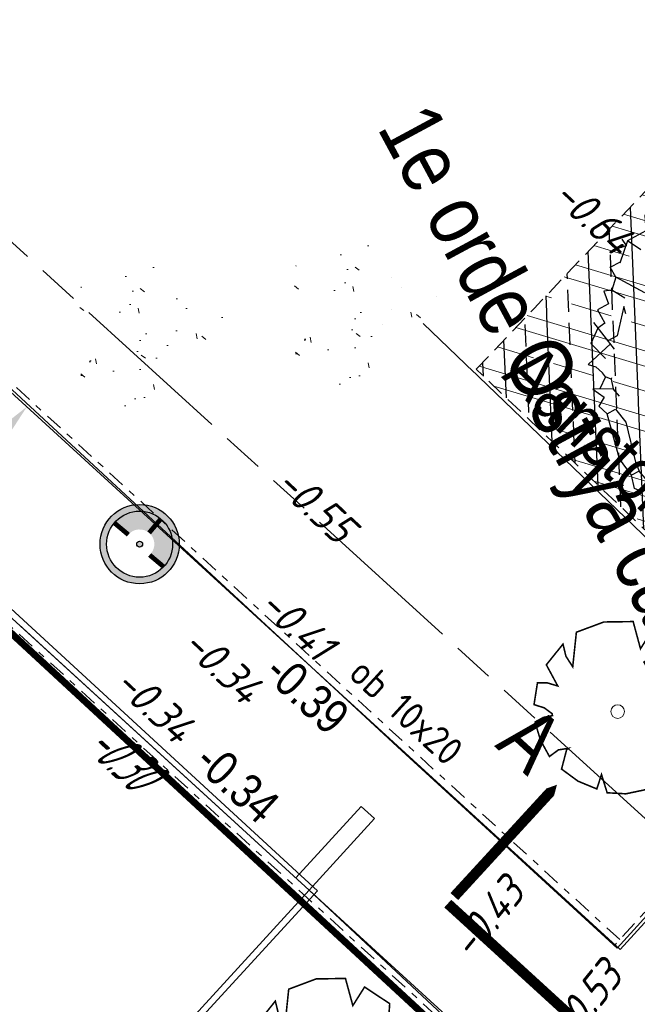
# Model space of a CAD drawing. Header units: metres. Extents: x 111546 to 149831, y 498798 to 507863.
# Tile 995 of 1056: x 111931 to 111940, y 501933 to 501947. Entities that reach past the tile are written whole.
import ezdxf
from ezdxf import colors
from ezdxf.entities.mleader import LeaderData, LeaderLine
from ezdxf.enums import TextEntityAlignment as Align
from ezdxf.math import Vec2, Vec3

# ---------------------------------------------------------------- set-up
doc = ezdxf.new("R2010")
doc.units = ezdxf.units.M
for name, pattern in [('ACAD_ISO09W100', [45, 24, -3, 6, -3, 6, -3]), ('CENTER', [50.8, 31.75, -6.35, 6.35, -6.35]), ('DASHDOT', [25.4, 12.7, -6.35, 0, -6.35]), ('DASHED', [19.05, 12.7, -6.35])]:
    doc.linetypes.add(name, pattern=pattern)
for name, color, linetype in [('0-bs-hoogte dorpel', 130, 'Continuous'), ('0-dwarsprofiel locatie', 5, 'CENTER'), ('0-hoogte mv-bestaand', 253, 'Continuous'), ('0-hoogte mv-nieuw', 2, 'Continuous'), ('0-werkgrens', 210, 'FENCELINE1'), ('1-ontgraven teelaarde tbv grondverbetering bomen', 153, 'Continuous'), ('2-bs-Streng gemengd', 252, 'ACAD_ISO09W100'), ('2-nw-tekst riool', 7, 'Continuous'), ('3-vw-band-ob 6x20', 30, 'Continuous'), ('3-vw-HV-304010-Opbreken tegels-opp', 150, 'AI-KADASTRAAL'), ('4-nw-boom tekst', 7, 'Continuous'), ('6-OVL-nw-lichtmast D+E', 150, 'Continuous'), ('6-OVL-nw-lichtmast nr', 2, 'Continuous'), ('B01_HOOFDGEBOUW', 1, 'Continuous'), ('Q26_BOOM', 252, 'Continuous'), ('V03_KNTTEGELPAD', 252, 'Continuous')]:
    doc.layers.add(name, color=color, linetype=linetype)
for name, color, linetype, lineweight in [('0-kadastrale percelen', 253, 'AI-KADASTRAAL', 9), ('3-nw-band-ob 10x20', 7, 'Continuous', 13), ('3-nw-band-ob 10x20-achterkant', 7, 'DASHDOT', 13), ('3-nw-maatvoering', 181, 'Continuous', 15), ('3-nw-text-20-herinrichting', 7, 'Continuous', 15), ('4-nw materiaalscheiding-groen', 210, 'DASHED', 13), ('4-nw-boom 1e grootte', 7, 'Continuous', 35), ('4-nw-gazon', 7, 'Continuous', 5), ('4-nw-grondverbetering moerige grond', 94, 'Continuous', 15)]:
    doc.layers.add(name, color=color, linetype=linetype, lineweight=lineweight)
doc.styles.get("Standard").update_dxf_attribs({"font": 'isocp-ie.shx'})
doc.styles.add('veysel', font='isocp-ie.shx', dxfattribs={"height": 0.1})
doc.styles.add('Zaanstad', font='ARIALN.TTF')
doc.styles.add('Zaanstad 1-200 2.0mm', font='ARIALN.TTF', dxfattribs={"height": 0.4})
doc.styles.add('Zaanstad 1-200 2.5mm', font='ARIALN.TTF', dxfattribs={"height": 0.5})
doc.styles.add('Zaanstad 1-500 2.5mm', font='ARIALN.TTF', dxfattribs={"height": 1.25})
doc.linetypes.add('AI-KADASTRAAL', pattern='A,5.5,-2,["K",Standard,S=1.8,R=0,X=0,Y=-0.9],-2,5.5,-2,[5,NLCS.SHX,S=0.75,R=0,X=0,Y=0],-2', length=19)
doc.linetypes.add('FENCELINE1', pattern='A,6.35,-2.54,[133,ltypeshp.shx,S=2.54,R=0,X=-2.54,Y=0],-2.54,25.4', length=36.83)
doc.dimstyles.new('1-250', dxfattribs={"dimscale": 0.25, "dimtxt": 2, "dimasz": 2, "dimexe": 1, "dimexo": 1, "dimgap": 0.5, "dimtad": 1, "dimzin": 0, "dimdsep": 46, "dimtxsty": 'Zaanstad', "dimcen": 0, "dimclrd": 256, "dimclre": 256, "dimclrt": 256, "dimadec": 0, "dimazin": 0, "dimtfac": 1, "dimtofl": 0, "dimtmove": 0, "dimatfit": 3, "dimfxl": 1, "dimtfill": 1, "dimtolj": 1, "dimtzin": 0, "dimlwd": -1, "dimlwe": -1, "dimarcsym": 0})

# ---------------------------------------------------------------- blocks, each defined once
blk = doc.blocks.new('Q26')
at = {"linetype": 'Continuous', "lineweight": 20, "const_width": 0.0225}
blk.add_lwpolyline([(0.757, 0.516), (1.237, 0.371), (1.308, -0.046), (1.235, -0.463), (0.83, -0.494), (1.061, -0.711), (0.757, -1.022), (0.565, -0.971), (0.395, -0.867), (0.404, -1.032), (0.49, -1.198), (0.163, -1.271), (-0.015, -1.136), (-0.097, -0.929), (-0.141, -1.084), (-0.112, -1.255), (-0.489, -1.131), (-0.532, -0.774), (-0.668, -0.854), (-0.707, -0.996), (-0.927, -0.766), (-1.083, -0.479), (-0.894, -0.246), (-1.181, -0.203), (-1.187, 0.104), (-1.122, 0.367), (-0.847, 0.398), (-1.04, 0.503), (-0.879, 0.749), (-0.663, 0.95), (-0.402, 0.826), (-0.388, 0.795), (-0.382, 0.942), (-0.452, 1.088), (-0.194, 1.172), (0.076, 1.199), (0.118, 1.07), (0.119, 0.935), (0.148, 0.935), (0.252, 1.031), (0.325, 1.167), (0.626, 1.059), (0.6, 0.925), (0.525, 0.78), (0.856, 0.885), (1.105, 0.593), (0.924, 0.584)], close=True, dxfattribs=at)
at = {"linetype": 'Continuous', "lineweight": 20}
blk.add_circle((0.001, -0.001), 0.0983, dxfattribs=at)
blk = doc.blocks.new('*D355')
at = {"layer": '3-nw-maatvoering', "ltscale": 0.01, "transparency": 16777216}
blk.add_line((111929.721, 501940.101), (111930.664, 501941.133), dxfattribs=at)
for points in [[(111930.603, 501941.19), (111930.726, 501941.077), (111931.002, 501941.502)], [(111929.659, 501940.157), (111929.782, 501940.045), (111929.383, 501939.732)]]:
    blk.add_solid(points, dxfattribs=at)
at = {"layer": 'Defpoints', "color": 0, "ltscale": 0.01, "transparency": 16777216}
for p in [(111931.002, 501941.502), (111931.002, 501941.502), (111929.383, 501939.732)]:
    blk.add_point(p, dxfattribs=at)
at = {"layer": '3-nw-maatvoering', "ltscale": 0.01, "transparency": 16777216, "insert": (111929.912, 501940.874), "char_height": 0.5, "attachment_point": 5, "rotation": 47.5713, "style": 'Zaanstad', "bg_fill": 3, "box_fill_scale": 1.1, "bg_fill_color": 9, "bg_fill_true_color": 13158600, "bg_fill_transparency": 0}
blk.add_mtext('\\A1;2.40', dxfattribs=at)
blk = doc.blocks.new('6-OVL-LM 3.5m fietspad')
at = {"linetype": 'ByBlock', "lineweight": -2}
h = blk.add_hatch(color=0, dxfattribs=at)
h.paths.add_polyline_path([(0, 0.42, 1), (0, -0.42, 1)])
h.paths.add_polyline_path([(0, -0.35, -1), (0, 0.35, -1)], flags=16)
h.paths.add_polyline_path([(0, -0.032, -1), (0, 0.032, -1)], flags=0)
h = blk.add_hatch(color=0, dxfattribs=at)
h.dxf.hatch_style = 1
h.paths.add_polyline_path([(0, 0.156, -0.031603), (0.02, 0.155), (0.02, 0.349, 0.014031), (0, 0.35, 0.414214), (-0.35, 0), (-0.156, 0, -0.414214)])
h.paths.add_polyline_path([(0, -0.35), (0, -0.156, -0.414214), (-0.156, 0), (-0.35, 0, 0.414214)])
at = {"color": 0, "linetype": 'ByBlock', "lineweight": -2, "const_width": 0.05}
for points in [[(0.02, 0.349), (0.02, 0.155)], [(-0.156, 0), (-0.35, 0)], [(0, -0.156), (0, -0.35)]]:
    blk.add_lwpolyline(points, dxfattribs=at)
at = {"color": 0, "linetype": 'ByBlock', "lineweight": -2}
for radius in [0.42, 0.35, 0.0315]:
    blk.add_circle((0, 0), radius, dxfattribs=at)
at = {"ltscale": 2.5, "style": 'Zaanstad 1-200 2.0mm', "flags": 1}
blk.add_attdef('STRAAT', (1.192, -1.016), '', height=0.4, dxfattribs=at)
at = {"layer": '6-OVL-nw-lichtmast nr', "ltscale": 0.05, "style": 'Zaanstad'}
blk.add_attdef('MAST', (1.228, 0.306), '', height=0.4, dxfattribs=at)
blk = doc.blocks.new('4-boom 1e grootte')
at = {"lineweight": 30}
for p, q in [((-0.69, 2.85), (-1.129, 2.685)), ((-0.141, 2.96), (-0.69, 2.85)), ((-0.141, 2.96), (-0.141, 2.791)), ((-0.141, 2.791), (-0.082, 2.854)), ((-0.082, 2.854), (0.229, 2.932)), ((0.229, 2.932), (0.476, 2.932)), ((0.476, 2.932), (0.462, 2.786)), ((0.462, 2.786), (0.543, 2.812)), ((0.543, 2.812), (0.654, 2.836)), ((0.654, 2.836), (0.929, 2.795)), ((0.984, 2.726), (0.874, 2.685)), ((0.929, 2.795), (0.984, 2.726)), ((0.984, 2.726), (0.97, 2.63)), ((0.984, 2.726), (1.121, 2.713)), ((1.061, 2.816), (1.101, 2.616)), ((-1.376, 2.685), (-1.623, 2.424)), ((-1.129, 2.685), (-1.376, 2.685)), ((1.101, 2.616), (1.459, 2.587)), ((1.34, 2.671), (1.862, 2.301)), ((-1.788, 2.424), (-2.474, 1.725)), ((-1.623, 2.424), (-1.788, 2.424)), ((-1.623, 2.424), (-1.582, 2.315)), ((1.862, 2.301), (1.944, 2.109)), ((1.944, 2.109), (1.944, 2.136)), ((1.944, 2.136), (1.944, 2.109)), ((1.944, 2.136), (2.232, 2.081)), ((2.232, 2.081), (2.027, 1.903)), ((2.027, 1.903), (2.054, 1.738)), ((-2.474, 1.725), (-2.063, 1.681)), ((2.054, 1.738), (2.15, 1.642)), ((2.342, 1.834), (2.37, 1.697)), ((-2.063, 1.681), (-2.694, 1.505)), ((2.15, 1.642), (2.37, 1.697)), ((2.37, 1.697), (2.575, 1.574)), ((2.575, 1.574), (2.644, 1.368)), ((-2.584, 1.437), (-2.749, 1.258)), ((-2.694, 1.505), (-2.502, 1.382)), ((-2.584, 1.437), (-2.543, 1.244)), ((2.644, 1.368), (2.507, 1.183)), ((-2.749, 1.258), (-2.858, 0.997)), ((2.507, 1.183), (2.822, 1.203)), ((2.822, 1.203), (2.822, 0.709)), ((-2.858, 0.997), (-2.927, 0.984)), ((-2.927, 0.984), (-2.955, 0.851)), ((-2.872, 0.75), (-3.05, 0.449)), ((-2.955, 0.851), (-3.009, 0.764)), ((-3.009, 0.764), (-2.872, 0.75)), ((-2.474, 0.75), (-2.872, 0.75)), ((2.822, 0.709), (2.905, 0.723)), ((2.905, 0.723), (3.028, 0.064)), ((-3.05, 0.449), (-2.9, 0.339)), ((-2.9, 0.339), (-3.078, 0.16)), ((-2.9, 0.339), (-2.831, 0.188)), ((-3.078, 0.16), (-2.996, -0.238)), ((-2.831, 0.188), (-3.045, 0.001)), ((2.809, 0.092), (2.781, -0.196)), ((3.028, 0.064), (2.809, 0.092)), ((-3.147, -0.032), (-2.913, -0.032)), ((-2.996, -0.238), (-2.79, -0.635)), ((2.781, -0.196), (2.96, -0.196)), ((2.96, -0.196), (2.96, -0.786)), ((-2.721, -0.498), (-2.804, -0.608)), ((-2.68, -0.498), (-2.721, -0.498)), ((-2.941, -0.635), (-2.584, -0.635)), ((-2.817, -0.635), (-2.913, -0.786)), ((-2.913, -0.786), (-2.913, -0.965)), ((2.96, -1.033), (2.877, -0.732)), ((2.96, -0.786), (2.877, -0.732)), ((-2.913, -0.965), (-2.707, -1.061)), ((-2.625, -0.924), (-2.707, -1.061)), ((-2.707, -1.061), (-2.707, -1.363)), ((2.836, -1.239), (2.891, -1.061)), ((2.96, -1.033), (2.891, -1.061)), ((-2.502, -1.253), (-2.707, -1.363)), ((2.836, -1.239), (2.63, -1.555)), ((-2.653, -1.404), (-2.762, -1.418)), ((-2.707, -1.363), (-2.474, -1.61)), ((-2.653, -1.404), (-2.666, -1.5)), ((-1.925, -1.5), (-2.323, -1.761)), ((2.63, -1.555), (2.479, -1.706)), ((-2.488, -1.761), (-2.488, -1.595)), ((-2.323, -1.761), (-2.488, -1.761)), ((-2.323, -1.761), (-2.186, -1.898)), ((-1.994, -1.788), (-2.186, -1.898)), ((2.37, -1.884), (2.479, -1.706)), ((-2.186, -1.898), (-2.227, -2.008)), ((-1.788, -1.884), (-1.898, -1.857)), ((-1.898, -1.857), (-1.569, -2.145)), ((2.37, -1.884), (1.752, -2.419)), ((-2.227, -2.008), (-2.035, -2.035)), ((-2.035, -2.035), (-2.035, -2.213)), ((-2.035, -2.213), (-1.816, -2.213)), ((-1.418, -2.268), (-1.898, -2.351)), ((-1.816, -2.213), (-1.802, -2.337)), ((-1.569, -2.145), (-1.569, -2.294)), ((-1.802, -2.337), (-1.651, -2.529)), ((-1.513, -2.285), (-1.404, -2.707)), ((1.327, -2.406), (1.56, -2.364)), ((1.382, -2.57), (1.327, -2.406)), ((1.56, -2.364), (1.656, -2.433)), ((-1.651, -2.529), (-1.363, -2.447)), ((-1.061, -2.515), (-1.129, -2.57)), ((-1.075, -2.502), (-1.061, -2.515)), ((-1.061, -2.515), (-0.924, -2.557)), ((-0.924, -2.557), (-1.061, -2.817)), ((-0.786, -2.529), (-0.924, -2.557)), ((0.874, -2.666), (0.929, -2.488)), ((0.929, -2.488), (1.066, -2.488)), ((1.066, -2.488), (1.039, -2.666)), ((1.656, -2.433), (1.615, -2.543)), ((1.752, -2.419), (1.656, -2.433)), ((-1.404, -2.707), (-1.322, -2.625)), ((-1.322, -2.625), (-1.198, -2.584)), ((-1.129, -2.57), (-1.198, -2.584)), ((-1.129, -2.57), (-1.014, -2.729)), ((-0.649, -2.666), (-0.416, -2.625)), ((-0.649, -2.804), (-0.649, -2.666)), ((-0.416, -2.625), (0.16, -2.776)), ((0.874, -2.666), (0.298, -2.79)), ((0.874, -2.666), (1.272, -2.666)), ((1.272, -2.666), (1.382, -2.57)), ((-1.061, -2.817), (-0.88, -2.728)), ((-0.88, -2.728), (-0.8, -2.858)), ((-0.649, -2.804), (-0.8, -2.858)), ((0.009, -2.954), (-0.649, -2.804)), ((0.16, -2.776), (0.298, -2.79)), ((0.298, -2.79), (0.298, -2.913)), ((0.628, -2.719), (0.572, -2.9)), ((0.298, -2.913), (0.009, -2.954)), ((0.49, -2.968), (0.298, -2.913)), ((0.572, -2.9), (0.49, -2.968))]:
    blk.add_line(p, q, dxfattribs=at)
blk.add_circle((0, 0), 0.134, dxfattribs=at)
at = {"layer": '4-nw materiaalscheiding-groen', "color": 7, "style": 'Zaanstad'}
blk.add_text(' 1e', height=1, dxfattribs=at).set_placement((-0.122, -1.744))
at = {"layer": '4-nw-boom tekst', "style": 'Zaanstad'}
blk.add_attdef('BOOMSOORT', text='', height=0.9, dxfattribs=at).set_placement((2.842, 1.834), align=Align.BOTTOM_LEFT)

msp = doc.modelspace()

# ---------------------------------------------------------------- hatches: boundary and pattern name
at = {"layer": '3-vw-HV-304010-Opbreken tegels-opp', "ltscale": 0.01}
h = msp.add_hatch(dxfattribs=at)
h.set_pattern_fill('GOST_GLASS', color=256, scale=0.08)
h.set_pattern_definition([(294.5164, (112010.33835, 501946.37295), (-0.237547, -0.635902), [0.4, -0.56]), (294.5164, (112010.27896, 501946.21397), (-0.237547, -0.635902), [0.16, -0.8]), (294.5164, (112010.49732, 501946.31356), (-0.237547, -0.635902), [0.16, -0.8])])
h.paths.add_polyline_path([(111931.5897, 501936.6902), (111932.4439, 501935.7135), (111933.3111, 501936.0639), (111932.4569, 501937.0406)], flags=9)
at = {"layer": '4-nw-gazon', "ltscale": 0.1}
h = msp.add_hatch(dxfattribs=at)
h.set_pattern_fill('AGR-GRAS_GAZON', color=256, scale=0.5, angle=-46.148, pattern_type=2)
h.set_pattern_definition([(308.76637, (112536.421, 501213.5802), (0.9624805, 0.0527809), [0, -0.76, 0, -0.85, 0, -0.8125]), (278.76637, (112536.421, 501213.5802), (1.4302849, -0.8534867), [0, -0.41, 0, -0.685, 0, -0.2625]), (238.76637, (112536.4074, 501214.195), (0.037241, -1.5566281), [0, -0.25, 0, -0.9, 0, -1.175]), (228.76637, (112536.4074, 501214.195), (0.4719491, -1.4929976), [0, -0.125, 0, -0.59, 0, -0.675]), (322.26637, (112538.29746, 501214.892), (0.8731955, 0.27140796), [0.075, -1.04775]), (281.26637, (112534.4884, 501214.8078), (0.83706867, -0.3680336), [0.075, -1.04775])])
edge = h.paths.add_edge_path()
edge.add_arc((111935.8032, 501942.8321), 1.1599, 0, 360)
h = msp.add_hatch(dxfattribs=at)
h.set_pattern_fill('AGR-GRAS_GAZON', color=256, scale=0.5, angle=-46.148, pattern_type=2)
h.set_pattern_definition([(308.76637, (112533.3197, 501213.26906), (0.9624805, 0.0527809), [0, -0.76, 0, -0.85, 0, -0.8125]), (278.76637, (112533.3197, 501213.269), (1.4302849, -0.8534867), [0, -0.41, 0, -0.685, 0, -0.2625]), (238.76637, (112533.3061, 501213.8839), (0.037241, -1.5566281), [0, -0.25, 0, -0.9, 0, -1.175]), (228.76637, (112533.3061, 501213.8839), (0.4719491, -1.4929976), [0, -0.125, 0, -0.59, 0, -0.675]), (322.26637, (112535.1961, 501214.58085), (0.8731955, 0.27140796), [0.075, -1.04775]), (281.26637, (112531.3871, 501214.49664), (0.83706867, -0.3680336), [0.075, -1.04775])])
edge = h.paths.add_edge_path()
edge.add_arc((111932.7019, 501942.521), 1.1599, 0, 360)

# ---------------------------------------------------------------- linework, layer by layer
at = {"layer": '0-dwarsprofiel locatie', "ltscale": 0.02, "const_width": 0.15}
msp.add_lwpolyline([(111937.0795, 501934.3319), (111950.1986, 501922.3556)], dxfattribs=at)
at = {"layer": '0-kadastrale percelen', "ltscale": 0.25}
msp.add_line((111935.2, 501934.516), (111919.057, 501949.345), dxfattribs=at)
msp.add_lwpolyline([(111906.145, 501935.287), (111922.268, 501920.436), (111935.2, 501934.516)], dxfattribs=at)
at = {"layer": '2-bs-Streng gemengd', "ltscale": 0.1, "flags": 128}
msp.add_lwpolyline([(111943.6639, 501932.1665), (111908.74, 501963.908)], dxfattribs=at)
at = {"layer": '3-nw-band-ob 10x20'}
msp.add_lwpolyline([(111914.5998, 501961.2078), (111924.1278, 501956.9261), (111923.8195, 501956.2424), (111929.3231, 501953.7692), (111929.6314, 501954.4529), (111945.0941, 501947.5042, -0.5106706), (111946.408, 501941.1582), (111939.5697, 501933.671)], format="xyb", dxfattribs=at)
for points in [[(111939.5697, 501933.671), (111912.2527, 501958.64)], [(111937.9522, 501931.9), (111910.8859, 501956.6378)]]:
    msp.add_lwpolyline(points, dxfattribs=at)
at = {"layer": '3-nw-band-ob 10x20-achterkant', "ltscale": 0.02}
msp.add_lwpolyline([(111914.6248, 501961.087), (111923.9955, 501956.876), (111923.6904, 501956.1994), (111929.3732, 501953.6368), (111929.6816, 501954.3207), (111945.0531, 501947.413, -0.5106706), (111946.3342, 501941.2256), (111939.4959, 501933.7385)], format="xyb", dxfattribs=at)
for points in [[(111939.5634, 501933.8124), (111912.394, 501958.6463)], [(111937.811, 501931.8937), (111910.8278, 501956.5555)]]:
    msp.add_lwpolyline(points, dxfattribs=at)
at = {"layer": '3-vw-band-ob 6x20', "ltscale": 0.05}
msp.add_lwpolyline([(111935.076, 501934.527), (111937.896, 501931.896), (111930.552, 501923.89), (111927.826, 501926.349), (111927.201, 501925.68), (111929.909, 501923.22), (111920.782, 501913.218), (111917.7179, 501916.0228)], dxfattribs=at)
at = {"layer": 'B01_HOOFDGEBOUW'}
msp.add_line((111930.884, 501938.359), (111935.076, 501934.527), dxfattribs=at)
msp.add_lwpolyline([(111935.076, 501934.527), (111928.376, 501927.211), (111924.188, 501931.048)], dxfattribs=at)
at = {"layer": 'V03_KNTTEGELPAD'}
msp.add_lwpolyline([(111934.885, 501934.702), (111935.83, 501935.734), (111936.022, 501935.558), (111935.076, 501934.527)], dxfattribs=at)

# ---------------------------------------------------------------- block references
at = {"layer": '6-OVL-nw-lichtmast D+E', "xscale": 1.361566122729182, "yscale": 1.361566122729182, "zscale": 1.361566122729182, "rotation": 230.0205361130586}
msp.add_blockref('6-OVL-LM 3.5m fietspad', (111932.6295, 501939.5188), dxfattribs=at)
at = {"layer": 'Q26_BOOM'}
for p, rotation in [((111939.532, 501937.102), 100.7604692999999), ((111935.38, 501931.952), 100.8855271)]:
    msp.add_blockref('Q26', p, dxfattribs=dict(at, rotation=rotation))

# ---------------------------------------------------------------- texts
at = {"layer": '0-bs-hoogte dorpel', "oblique": 25, "width": 0.6}
msp.add_text('-0.30', height=0.6, rotation=317, dxfattribs=at).set_placement((111932.1561, 501936.2581), align=Align.CENTER)
at = {"layer": '0-hoogte mv-bestaand', "style": 'veysel', "oblique": 15}
for s, rotation, p in [('-0.64', 316.84135, (111939.0292, 501944.0855)), ('-0.55', 316.84135, (111935.0164, 501939.9267)), ('-0.41', 316.84135, (111934.7498, 501938.2062)), ('-0.34', 316.84135, (111933.6692, 501937.6083)), ('-0.34', 316.84135, (111932.6878, 501937.0424)), ('-0.43', 51, (111937.8212, 501933.9829)), ('-0.53', 51, (111939.2401, 501932.7803))]:
    msp.add_text(s, height=0.45, rotation=rotation, dxfattribs=at).set_placement(p, align=Align.CENTER)

# ---------------------------------------------------------------- next in the draw order: dimensions: what is measured, and where the dimension line sits
at = {"layer": '3-nw-maatvoering', "ltscale": 0.01}
dim = msp.add_aligned_dim(p1=(111929.3833, 501939.7318), p2=(111931.0018, 501941.5025), distance=0, dimstyle='1-250', dxfattribs=at)
dim.commit()
dim.dimension.update_dxf_attribs({"geometry": '*D355', "text_midpoint": (111929.9119, 501940.8737)})

# ---------------------------------------------------------------- next in the draw order: linework, layer by layer
at = {"layer": '3-vw-band-ob 6x20', "ltscale": 0.05}
msp.add_lwpolyline([(111945.994, 501940.002), (111945.595, 501940.367), (111939.524, 501933.691), (111936.415, 501936.535), (111912.463, 501958.71)], dxfattribs=at)

# ---------------------------------------------------------------- next in the draw order: texts
at = {"layer": '0-hoogte mv-nieuw', "insert": (111933.3862, 501936.3322), "char_height": 0.5, "attachment_point": 7, "rotation": 317.41511, "style": 'Zaanstad 1-200 2.5mm', "bg_fill": 3, "box_fill_scale": 1.1, "bg_fill_color": 9, "bg_fill_true_color": 13158600, "bg_fill_transparency": 0}
msp.add_mtext('\\A1;-0.34', dxfattribs=at)
at = {"layer": '3-nw-text-20-herinrichting', "color": 0, "insert": (111935.6221, 501937.6188), "char_height": 0.408319, "attachment_point": 7, "rotation": 317.41437, "style": 'veysel', "bg_fill": 3, "box_fill_scale": 1.1, "bg_fill_color": 9, "bg_fill_true_color": 13158600, "bg_fill_transparency": 0}
msp.add_mtext('\\A1;ob 10x20', dxfattribs=at)

# ---------------------------------------------------------------- next in the draw order: linework, layer by layer
at = {"layer": '0-dwarsprofiel locatie'}
msp.add_lwpolyline([(111937.1738, 501934.4344, 0.15, 0.15, 0), (111937.1738, 501934.4344, 0.15, 0.15, 0), (111938.0159, 501935.3507, 1, 0, 0), (111938.6558, 501936.0469, 0.15, 0.15, 0)], format="xyseb", dxfattribs=at)

# ---------------------------------------------------------------- next in the draw order: texts
at = {"layer": '0-dwarsprofiel locatie', "insert": (111938.3307, 501937.2456), "char_height": 0.8664, "attachment_point": 1, "rotation": 317.56558, "style": 'Zaanstad 1-500 2.5mm'}
msp.add_mtext_dynamic_manual_height_columns('A', width=1.716491, gutter_width=21.66, heights=[2.939], dxfattribs=at)
at = {"layer": '0-hoogte mv-nieuw', "insert": (111934.3935, 501937.618), "char_height": 0.5, "attachment_point": 7, "rotation": 317.41511, "style": 'Zaanstad 1-200 2.5mm', "bg_fill": 3, "box_fill_scale": 1.1, "bg_fill_color": 9, "bg_fill_true_color": 13158600, "bg_fill_transparency": 0}
msp.add_mtext('\\A1;-0.39', dxfattribs=at)

# ---------------------------------------------------------------- next in the draw order: leaders
at = {"layer": '2-nw-tekst riool'}
ml = msp.add_multileader_mtext('Standard', dxfattribs=at)
ml.set_content('Aanstorting', color=256, style='Zaanstad')
ml.set_leader_properties()
ml.build(insert=Vec2(0, 0))
ml.multileader.update_dxf_attribs({"has_text_frame": 1, "text_left_attachment_type": 6, "text_right_attachment_type": 5, "dogleg_length": 0.36, "arrow_head_size": 0.8, "scale": 0.5})
ctx = ml.context
ctx.base_point, ctx.scale, ctx.char_height, ctx.arrow_head_size, ctx.landing_gap_size, ctx.plane_origin, ctx.plane_x_axis, ctx.plane_y_axis = Vec3(111937.5481, 501941.9107), 0.5, 0.75, 0.8, 0.2, Vec3(111956.6045, 501923.9232), Vec3(0.7213931, -0.6925258), Vec3(0.6925258, 0.7213931)
ctx.left_attachment, ctx.right_attachment = 6, 5
notes = []
notes.append((ctx, [(1, (1, 1, 0), (111941.1891, 501938.4154), (-0.7213931, 0.6925258), 0.36, [(0, [(111943.2252, 501932.8812)], 0, [])])]))
ctx.mtext.insert, ctx.mtext.text_direction, ctx.mtext.rotation, ctx.mtext.flow_direction = Vec3(111938.3645, 501942.4723), Vec3(0.7213931, -0.6925258), 5.5182008, 5
ctx.mtext.has_bg_fill, ctx.mtext.bg_color, ctx.mtext.bg_scale_factor, ctx.mtext.bg_transparency, ctx.mtext.use_window_bg_color = 1, -1027028792, 1.5, 0, 1
for ctx, leaders in notes:
    for number, flags, end, landing, length, lines in leaders:
        leader = LeaderData()
        leader.index, (leader.has_last_leader_line, leader.has_dogleg_vector, leader.attachment_direction) = number, flags
        leader.last_leader_point, leader.dogleg_vector, leader.dogleg_length = Vec3(end), Vec3(landing), length
        for number, points, colour, breaks in lines:
            line = LeaderLine()
            line.index, line.vertices, line.color, line.breaks = number, Vec3.list(points), colors.encode_raw_color(colour), breaks
            leader.lines.append(line)
        ctx.leaders.append(leader)

# ---------------------------------------------------------------- next in the draw order: hatches: boundary and pattern name
at = {"layer": '1-ontgraven teelaarde tbv grondverbetering bomen', "ltscale": 10}
h = msp.add_hatch(dxfattribs=at)
h.set_pattern_fill('ANSI33', color=256, scale=0.1, angle=90)
h.set_pattern_definition([(92.41437, (111779.7938, 501456.31576), (-0.6344363, -0.0267502), []), (92.41437, (111780.0976, 501456.64635), (-0.6344363, -0.0267502), [0.3175, -0.15875])])
h.paths.add_polyline_path([(111942.0383, 501946.8258), (111946.8222, 501942.279), (111942.2754, 501937.495), (111937.4914, 501942.0419)])
at = {"layer": '4-nw-grondverbetering moerige grond', "ltscale": 0.03}
h = msp.add_hatch(dxfattribs=at)
h.set_pattern_fill('ACO-BETON_IN HET WERK GESTORT', color=256, scale=0.6, angle=-19.08515, pattern_type=2)
h.set_pattern_definition([(343.3299527, (-158021.4893, 64191.2289), (0.258173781, 0.8621753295), []), (343.3299527, (-158021.1162, 64190.5368), (0.258173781, 0.8621753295), [0.6, -0.3]), (343.3299527, (-158021.347, 64190.9648), (0.258173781, 0.8621753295), [])])
h.paths.add_polyline_path([(111942.0383, 501946.8258), (111946.8222, 501942.279), (111942.2754, 501937.495), (111937.4914, 501942.0419)])

# ---------------------------------------------------------------- next in the draw order: linework, layer by layer
at = {"layer": '0-werkgrens', "ltscale": 0.1, "const_width": 0.1}
msp.add_lwpolyline([(111937.6057, 501931.922), (111910.8835, 501956.6175), (111909.3816, 501954.9408), (111906.7706, 501957.2621), (111908.5671, 501959.2168), (111904.725, 501962.6305), (111905.4429, 501963.4595, -0.2710214), (111910.9468, 501965.3311), (111929.7433, 501957.3784), (111943.285, 501951.4189), (111947.9989, 501961.4975), (111961.0012, 501955.5821), (111962.4982, 501958.88), (111981.4718, 501950.7813), (111993.4781, 501976.9643), (111994.9513, 501980.6635), (111997.7643, 501979.4017), (112001.4364, 501987.339), (112012.3968, 501982.7083), (112013.1894, 501982.2972), (112013.7669, 501983.9392), (112022.3995, 501980.8513)], format="xyb", dxfattribs=at)
at = {"layer": '4-nw materiaalscheiding-groen', "ltscale": 0.02}
msp.add_lwpolyline([(111942.0383, 501946.8258), (111946.8222, 501942.279), (111942.2754, 501937.495), (111937.4914, 501942.0419)], close=True, dxfattribs=at)

# ---------------------------------------------------------------- next in the draw order: block references
at = {"layer": '4-nw-boom 1e grootte'}
ref = msp.add_blockref('4-boom 1e grootte', (111942.1568, 501942.1604), dxfattribs=dict(at, rotation=298.3292207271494))
ref.add_attrib('BOOMSOORT', '1e orde Ostrya carpinifolia', dxfattribs={"layer": '4-nw-boom tekst', "height": 0.9, "rotation": 298.32922, "style": 'Zaanstad'}).set_placement((111935.8134, 501945.4004), align=Align.BOTTOM_LEFT)

doc.saveas('drawing.dxf')
